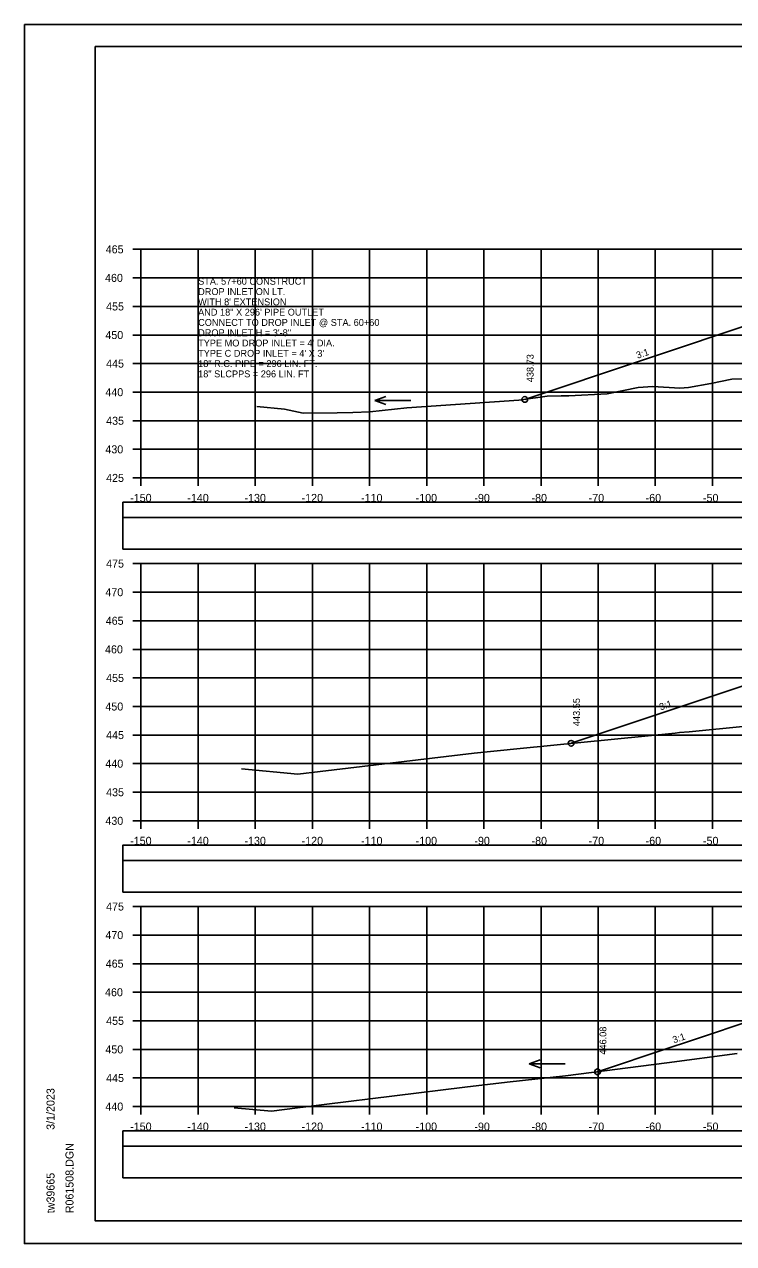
# Model space of a CAD drawing. Extents: x 1371057 to 1372761, y 380005 to 390517.
# Drawn here: x 1371390.5 to 1371514.6, y 384058.5 to 384271.8 of the extents above; entities that cross this region are included whole.
import ezdxf

# ---------------------------------------------------------------- set-up
doc = ezdxf.new("R2010")
doc.units = 0
for name, color, linetype in [('R_Axis', 7, 'Continuous'), ('R_Axis Annot', 7, 'Continuous'), ('R_Border', 7, 'Continuous'), ('R_Detour', 7, 'Continuous'), ('R_Dimension', 7, 'Continuous'), ('R_Exist Surface', 7, 'Continuous'), ('R_Fin Surface', 7, 'Continuous'), ('R_Grid', 7, 'Continuous'), ('R_No Plot', 7, 'Continuous'), ('R_Water Annot', 7, 'Continuous'), ('R_Xsect Elev', 7, 'Continuous'), ('R_Xsect Slope', 7, 'Continuous')]:
    doc.layers.add(name, color=color, linetype=linetype)

msp = doc.modelspace()

# ---------------------------------------------------------------- linework, layer by layer
at = {"layer": 'R_Axis'}
for p, q in [((1371409.47, 384232.48), (1371410.87, 384232.48)), ((1371410.87, 384192.48), (1371410.87, 384232.48)), ((1371409.47, 384227.48), (1371410.87, 384227.48)), ((1371409.47, 384222.48), (1371410.87, 384222.48)), ((1371409.47, 384217.48), (1371410.87, 384217.48)), ((1371409.47, 384212.48), (1371410.87, 384212.48)), ((1371409.47, 384207.48), (1371410.87, 384207.48)), ((1371409.47, 384202.48), (1371410.87, 384202.48)), ((1371409.47, 384197.48), (1371410.87, 384197.48)), ((1371409.47, 384192.48), (1371410.87, 384192.48)), ((1371410.87, 384192.48), (1371710.87, 384192.48)), ((1371410.87, 384191.08), (1371410.87, 384192.48)), ((1371420.87, 384191.08), (1371420.87, 384192.48)), ((1371430.87, 384191.08), (1371430.87, 384192.48)), ((1371440.87, 384191.08), (1371440.87, 384192.48)), ((1371450.87, 384191.08), (1371450.87, 384192.48)), ((1371460.87, 384191.08), (1371460.87, 384192.48)), ((1371470.87, 384191.08), (1371470.87, 384192.48)), ((1371480.87, 384191.08), (1371480.87, 384192.48)), ((1371490.87, 384191.08), (1371490.87, 384192.48)), ((1371500.87, 384191.08), (1371500.87, 384192.48)), ((1371510.87, 384191.08), (1371510.87, 384192.48)), ((1371409.47, 384177.48), (1371410.87, 384177.48)), ((1371410.87, 384132.48), (1371410.87, 384177.48)), ((1371409.47, 384172.48), (1371410.87, 384172.48)), ((1371409.47, 384167.48), (1371410.87, 384167.48)), ((1371409.47, 384162.48), (1371410.87, 384162.48)), ((1371409.47, 384157.48), (1371410.87, 384157.48)), ((1371409.47, 384152.48), (1371410.87, 384152.48)), ((1371409.47, 384147.48), (1371410.87, 384147.48)), ((1371409.47, 384142.48), (1371410.87, 384142.48)), ((1371409.47, 384137.48), (1371410.87, 384137.48)), ((1371409.47, 384132.48), (1371410.87, 384132.48)), ((1371410.87, 384132.48), (1371710.87, 384132.48)), ((1371410.87, 384131.08), (1371410.87, 384132.48)), ((1371420.87, 384131.08), (1371420.87, 384132.48)), ((1371430.87, 384131.08), (1371430.87, 384132.48)), ((1371440.87, 384131.08), (1371440.87, 384132.48)), ((1371450.87, 384131.08), (1371450.87, 384132.48)), ((1371460.87, 384131.08), (1371460.87, 384132.48)), ((1371470.87, 384131.08), (1371470.87, 384132.48)), ((1371480.87, 384131.08), (1371480.87, 384132.48)), ((1371490.87, 384131.08), (1371490.87, 384132.48)), ((1371500.87, 384131.08), (1371500.87, 384132.48)), ((1371510.87, 384131.08), (1371510.87, 384132.48)), ((1371409.47, 384117.48), (1371410.87, 384117.48)), ((1371410.87, 384082.48), (1371410.87, 384117.48)), ((1371409.47, 384112.48), (1371410.87, 384112.48)), ((1371409.47, 384107.48), (1371410.87, 384107.48)), ((1371409.47, 384102.48), (1371410.87, 384102.48)), ((1371409.47, 384097.48), (1371410.87, 384097.48)), ((1371409.47, 384092.48), (1371410.87, 384092.48)), ((1371409.47, 384087.48), (1371410.87, 384087.48)), ((1371409.47, 384082.48), (1371410.87, 384082.48)), ((1371410.87, 384082.48), (1371710.87, 384082.48)), ((1371410.87, 384081.08), (1371410.87, 384082.48)), ((1371420.87, 384081.08), (1371420.87, 384082.48)), ((1371430.87, 384081.08), (1371430.87, 384082.48)), ((1371440.87, 384081.08), (1371440.87, 384082.48)), ((1371450.87, 384081.08), (1371450.87, 384082.48)), ((1371460.87, 384081.08), (1371460.87, 384082.48)), ((1371470.87, 384081.08), (1371470.87, 384082.48)), ((1371480.87, 384081.08), (1371480.87, 384082.48)), ((1371490.87, 384081.08), (1371490.87, 384082.48)), ((1371500.87, 384081.08), (1371500.87, 384082.48)), ((1371510.87, 384081.08), (1371510.87, 384082.48))]:
    msp.add_line(p, q, dxfattribs=at)
at = {"layer": 'R_Border'}
for p, q in [((1371402.87, 384267.94), (1371719.05, 384267.94)), ((1371402.87, 384062.48), (1371402.87, 384267.94)), ((1371402.87, 384062.48), (1371402.87, 384062.48)), ((1371719.05, 384062.48), (1371402.87, 384062.48))]:
    msp.add_line(p, q, dxfattribs=at)
at = {"layer": 'R_Detour'}
for points in [[(1371407.72, 384185.53), (1371714.03, 384185.53), (1371714.03, 384188.23), (1371407.72, 384188.23)], [(1371407.72, 384125.53), (1371714.03, 384125.53), (1371714.03, 384128.23), (1371407.72, 384128.23)], [(1371407.72, 384075.53), (1371714.03, 384075.53), (1371714.03, 384078.23), (1371407.72, 384078.23)]]:
    msp.add_lwpolyline(points, close=True, dxfattribs=at)
at = {"layer": 'R_Dimension'}
for points in [[(1371407.72, 384180.01), (1371714.03, 384180.01), (1371714.03, 384185.53), (1371407.72, 384185.53)], [(1371407.72, 384120.01), (1371714.03, 384120.01), (1371714.03, 384125.53), (1371407.72, 384125.53)], [(1371407.72, 384070.01), (1371714.03, 384070.01), (1371714.03, 384075.53), (1371407.72, 384075.53)]]:
    msp.add_lwpolyline(points, close=True, dxfattribs=at)
at = {"layer": 'R_Exist Surface'}
for points in [[(1371431.16, 384204.96), (1371435.97, 384204.52), (1371439.25, 384203.83), (1371445.22, 384203.87), (1371447.93, 384203.9), (1371450.93, 384204.04), (1371457.38, 384204.72), (1371476.98, 384206.06), (1371481.95, 384206.79), (1371484.4, 384206.86), (1371485.76, 384206.86), (1371492.43, 384207.17), (1371497.85, 384208.27), (1371500.41, 384208.45), (1371505.17, 384208.2), (1371506.65, 384208.27), (1371510.61, 384208.97), (1371514.27, 384209.75), (1371520.92, 384209.83)], [(1371428.44, 384141.55), (1371438.34, 384140.63), (1371442.22, 384141.12), (1371469.16, 384144.32), (1371477.21, 384145.15), (1371504.32, 384147.83), (1371505.1, 384147.91), (1371506.8, 384148.05), (1371526.72, 384150.04)], [(1371427.18, 384082.28), (1371433.68, 384081.68), (1371438.26, 384082.25), (1371439.7, 384082.43), (1371442.92, 384082.84), (1371467.51, 384085.86), (1371474.94, 384086.75), (1371485.13, 384087.83), (1371502.88, 384090.13), (1371515.17, 384091.76)]]:
    msp.add_lwpolyline(points, dxfattribs=at)
at = {"layer": 'R_Fin Surface'}
for points in [[(1371478.02, 384206.22), (1371478.02, 384206.22), (1371478.02, 384206.22), (1371519.37, 384220), (1371524.37, 384219.9), (1371527.37, 384219.84), (1371527.61, 384219.84), (1371527.87, 384219.84), (1371527.87, 384219.56), (1371527.88, 384219.34), (1371528.87, 384219.36), (1371528.88, 384219.36), (1371560.87, 384220), (1371592.87, 384219.36), (1371593.61, 384219.35), (1371593.87, 384219.34), (1371593.87, 384219.51), (1371593.87, 384219.84), (1371594.37, 384219.84), (1371597.37, 384219.9), (1371601.66, 384219.99), (1371602.37, 384220), (1371606.49, 384218.63), (1371611.4, 384216.99)], [(1371486.13, 384146.04), (1371512.94, 384154.97), (1371519.37, 384157.12)], [(1371490.76, 384088.56), (1371503.27, 384092.73), (1371506.51, 384093.81), (1371519.37, 384098.1), (1371524.21, 384098), (1371524.37, 384098), (1371527.37, 384097.94), (1371527.57, 384097.94), (1371527.87, 384097.94), (1371527.88, 384097.44), (1371528.85, 384097.46), (1371528.87, 384097.46), (1371560.87, 384098.1), (1371590.06, 384097.51), (1371592.87, 384097.46), (1371593.87, 384097.44), (1371593.87, 384097.94), (1371594.1, 384097.94), (1371594.37, 384097.94), (1371596.9, 384097.99), (1371597.37, 384098), (1371602.37, 384098.1), (1371604.72, 384097.31), (1371607.11, 384096.52)]]:
    msp.add_lwpolyline(points, dxfattribs=at)
at = {"layer": 'R_Grid'}
for p, q in [((1371410.87, 384232.48), (1371710.87, 384232.48)), ((1371410.87, 384192.48), (1371410.87, 384232.48)), ((1371420.87, 384192.48), (1371420.87, 384232.48)), ((1371430.87, 384192.48), (1371430.87, 384232.48)), ((1371440.87, 384192.48), (1371440.87, 384232.48)), ((1371450.87, 384192.48), (1371450.87, 384232.48)), ((1371460.87, 384192.48), (1371460.87, 384232.48)), ((1371470.87, 384192.48), (1371470.87, 384232.48)), ((1371480.87, 384192.48), (1371480.87, 384232.48)), ((1371490.87, 384192.48), (1371490.87, 384232.48)), ((1371500.87, 384192.48), (1371500.87, 384232.48)), ((1371510.87, 384192.48), (1371510.87, 384232.48)), ((1371410.87, 384227.48), (1371710.87, 384227.48)), ((1371410.87, 384222.48), (1371710.87, 384222.48)), ((1371410.87, 384217.48), (1371710.87, 384217.48)), ((1371410.87, 384212.48), (1371710.87, 384212.48)), ((1371410.87, 384207.48), (1371710.87, 384207.48)), ((1371410.87, 384202.48), (1371710.87, 384202.48)), ((1371410.87, 384197.48), (1371710.87, 384197.48)), ((1371410.87, 384192.48), (1371710.87, 384192.48)), ((1371410.87, 384177.48), (1371710.87, 384177.48)), ((1371410.87, 384132.48), (1371410.87, 384177.48)), ((1371420.87, 384132.48), (1371420.87, 384177.48)), ((1371430.87, 384132.48), (1371430.87, 384177.48)), ((1371440.87, 384132.48), (1371440.87, 384177.48)), ((1371450.87, 384132.48), (1371450.87, 384177.48)), ((1371460.87, 384132.48), (1371460.87, 384177.48)), ((1371470.87, 384132.48), (1371470.87, 384177.48)), ((1371480.87, 384132.48), (1371480.87, 384177.48)), ((1371490.87, 384132.48), (1371490.87, 384177.48)), ((1371500.87, 384132.48), (1371500.87, 384177.48)), ((1371510.87, 384132.48), (1371510.87, 384177.48)), ((1371410.87, 384172.48), (1371710.87, 384172.48)), ((1371410.87, 384167.48), (1371710.87, 384167.48)), ((1371410.87, 384162.48), (1371710.87, 384162.48)), ((1371410.87, 384157.48), (1371710.87, 384157.48)), ((1371410.87, 384152.48), (1371710.87, 384152.48)), ((1371410.87, 384147.48), (1371710.87, 384147.48)), ((1371410.87, 384142.48), (1371710.87, 384142.48)), ((1371410.87, 384137.48), (1371710.87, 384137.48)), ((1371410.87, 384132.48), (1371710.87, 384132.48)), ((1371410.87, 384117.48), (1371710.87, 384117.48)), ((1371410.87, 384082.48), (1371410.87, 384117.48)), ((1371420.87, 384082.48), (1371420.87, 384117.48)), ((1371430.87, 384082.48), (1371430.87, 384117.48)), ((1371440.87, 384082.48), (1371440.87, 384117.48)), ((1371450.87, 384082.48), (1371450.87, 384117.48)), ((1371460.87, 384082.48), (1371460.87, 384117.48)), ((1371470.87, 384082.48), (1371470.87, 384117.48)), ((1371480.87, 384082.48), (1371480.87, 384117.48)), ((1371490.87, 384082.48), (1371490.87, 384117.48)), ((1371500.87, 384082.48), (1371500.87, 384117.48)), ((1371510.87, 384082.48), (1371510.87, 384117.48)), ((1371410.87, 384112.48), (1371710.87, 384112.48)), ((1371410.87, 384107.48), (1371710.87, 384107.48)), ((1371410.87, 384102.48), (1371710.87, 384102.48)), ((1371410.87, 384097.48), (1371710.87, 384097.48)), ((1371410.87, 384092.48), (1371710.87, 384092.48)), ((1371410.87, 384087.48), (1371710.87, 384087.48)), ((1371410.87, 384082.48), (1371710.87, 384082.48))]:
    msp.add_line(p, q, dxfattribs=at)
at = {"layer": 'R_No Plot'}
for p, q in [((1371390.47, 384271.84), (1371723.8, 384271.84)), ((1371390.47, 384058.5), (1371723.8, 384058.5))]:
    msp.add_line(p, q, dxfattribs=at)
for points in [[(1371390.46, 384271.84), (1371723.8, 384271.84), (1371723.8, 384058.5), (1371390.46, 384058.5)], [(1371636.79, 384267.94), (1371656.41, 384267.94), (1371656.41, 384258.06), (1371672.52, 384258.06), (1371695.72, 384258.06), (1371695.84, 384229.9), (1371719.05, 384229.9), (1371719.05, 384062.48), (1371402.87, 384062.48), (1371402.87, 384267.94)]]:
    msp.add_lwpolyline(points, close=True, dxfattribs=at)
for centre in [(1371478.02, 384206.22), (1371486.13, 384146.04), (1371490.76, 384088.56)]:
    msp.add_circle(centre, 0.5, dxfattribs=at)
at = {"layer": 'R_Water Annot'}
for p, q in [((1371451.78, 384206.05), (1371453.7, 384206.75)), ((1371458.06, 384206.05), (1371451.78, 384206.05)), ((1371451.78, 384206.05), (1371453.7, 384205.35)), ((1371478.82, 384089.97), (1371480.74, 384090.67)), ((1371485.1, 384089.97), (1371478.82, 384089.97)), ((1371478.82, 384089.97), (1371480.74, 384089.27))]:
    msp.add_line(p, q, dxfattribs=at)

# ---------------------------------------------------------------- texts
at = {"layer": 'R_Axis Annot'}
for s, p in [('465', (1371404.7, 384231.78)), ('460', (1371404.58, 384226.78)), ('455', (1371404.77, 384221.78)), ('450', (1371404.64, 384216.78)), ('445', (1371404.77, 384211.78)), ('440', (1371404.64, 384206.78)), ('435', (1371404.77, 384201.78)), ('430', (1371404.64, 384196.78)), ('425', (1371404.77, 384191.78)), ('-150', (1371408.98, 384188.28)), ('-140', (1371418.98, 384188.28)), ('-130', (1371428.98, 384188.28)), ('-120', (1371438.98, 384188.28)), ('-110', (1371449.38, 384188.28)), ('-100', (1371458.93, 384188.28)), ('-90', (1371469.21, 384188.28)), ('-80', (1371479.21, 384188.28)), ('-70', (1371489.21, 384188.28)), ('-60', (1371499.18, 384188.28)), ('-50', (1371509.21, 384188.28)), ('475', (1371404.77, 384176.78)), ('470', (1371404.64, 384171.78)), ('465', (1371404.7, 384166.78)), ('460', (1371404.58, 384161.78)), ('455', (1371404.77, 384156.78)), ('450', (1371404.64, 384151.78)), ('445', (1371404.77, 384146.78)), ('440', (1371404.64, 384141.78)), ('435', (1371404.77, 384136.78)), ('430', (1371404.64, 384131.78)), ('-150', (1371408.98, 384128.28)), ('-140', (1371418.98, 384128.28)), ('-130', (1371428.98, 384128.28)), ('-120', (1371438.98, 384128.28)), ('-110', (1371449.38, 384128.28)), ('-100', (1371458.93, 384128.28)), ('-90', (1371469.21, 384128.28)), ('-80', (1371479.21, 384128.28)), ('-70', (1371489.21, 384128.28)), ('-60', (1371499.18, 384128.28)), ('-50', (1371509.21, 384128.28)), ('475', (1371404.77, 384116.78)), ('470', (1371404.64, 384111.78)), ('465', (1371404.7, 384106.78)), ('460', (1371404.58, 384101.78)), ('455', (1371404.77, 384096.78)), ('450', (1371404.64, 384091.78)), ('445', (1371404.77, 384086.78)), ('440', (1371404.64, 384081.78)), ('-150', (1371408.98, 384078.28)), ('-140', (1371418.98, 384078.28)), ('-130', (1371428.98, 384078.28)), ('-120', (1371438.98, 384078.28)), ('-110', (1371449.38, 384078.28)), ('-100', (1371458.93, 384078.28)), ('-90', (1371469.21, 384078.28)), ('-80', (1371479.21, 384078.28)), ('-70', (1371489.21, 384078.28)), ('-60', (1371499.18, 384078.28)), ('-50', (1371509.21, 384078.28))]:
    msp.add_text(s, height=1.4, dxfattribs=at).set_placement(p)
at = {"layer": 'R_Border'}
for s, p in [('3/1/2023', (1371395.74, 384078.41)), ('R061508.DGN', (1371399.06, 384063.81)), ('tw39665', (1371395.74, 384063.81))]:
    msp.add_text(s, height=1.4, rotation=90, dxfattribs=at).set_placement(p)
at = {"layer": 'R_Water Annot'}
for s, p in [('STA. 57+60 CONSTRUCT', (1371420.87, 384226.28)), ('DROP INLET ON LT.', (1371420.87, 384224.48)), ("WITH 8' EXTENSION", (1371420.87, 384222.68)), ('AND 18" X 296\' PIPE OUTLET', (1371420.87, 384220.88)), ('CONNECT TO DROP INLET @ STA. 60+60', (1371420.87, 384219.08)), ('DROP INLET H = 3\'-8"', (1371420.87, 384217.28)), ("TYPE MO DROP INLET = 4' DIA.", (1371420.87, 384215.48)), ("TYPE C DROP INLET = 4' X 3'", (1371420.87, 384213.68)), ('18" R.C. PIPE = 296 LIN. FT.', (1371420.87, 384211.88)), ('18" SLCPPS = 296 LIN. FT', (1371420.87, 384210.08))]:
    msp.add_text(s, height=1.2, dxfattribs=at).set_placement(p)
at = {"layer": 'R_Xsect Elev'}
for s, p in [('438.73', (1371479.57, 384209.22)), ('443.55', (1371487.68, 384149.04)), ('446.08', (1371492.31, 384091.56))]:
    msp.add_text(s, height=1.2, rotation=90, dxfattribs=at).set_placement(p)
at = {"layer": 'R_Xsect Slope'}
for rotation, p in [(18.4353, (1371497.75, 384213.32)), (18.4356, (1371501.8, 384151.79)), (18.4344, (1371504.12, 384093.54))]:
    msp.add_text('3:1', height=1.2, rotation=rotation, dxfattribs=at).set_placement(p)

doc.saveas('drawing.dxf')
